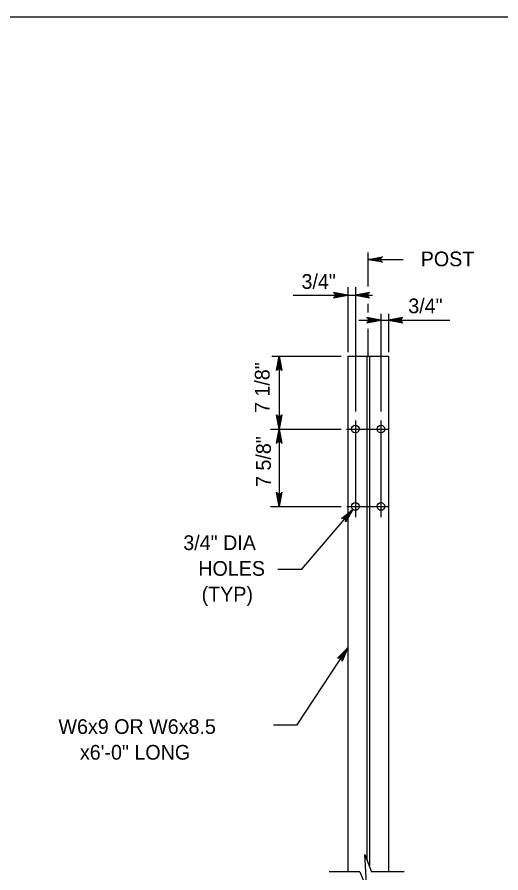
# Model space of a CAD drawing. Extents: x 632007860 to 635435983, y 295418622 to 297794622.
# Drawn here: x 632359357 to 632459597, y 295820245 to 295997622 of the extents above; entities that cross this region are included whole.
import ezdxf

# ---------------------------------------------------------------- set-up
doc = ezdxf.new("R2010")
doc.units = 0
for name, color, linetype in [('1', 7, 'Continuous'), ('8', 7, 'Continuous'), ('S-DETL-DIMS', 7, 'Continuous'), ('S-DETL-T120', 7, 'Continuous'), ('S-STEL', 7, 'Continuous')]:
    doc.layers.add(name, color=color, linetype=linetype)

msp = doc.modelspace()

# ---------------------------------------------------------------- linework, layer by layer
at = {"layer": '1'}
msp.add_lwpolyline([(632833860, 295433622), (632833860, 295997622), (632047860, 295997622), (632047860, 295433622), (632833860, 295433622), (632833860, 295459981), (632633860, 295459981), (632633860, 295524659), (632833860, 295524659), (632833860, 295553622), (632633860, 295553622), (632633860, 295433622), (632712661, 295433622), (632712661, 295459981), (632712661, 295433622), (632789661, 295433622), (632789661, 295459981), (632789661, 295447665), (632833860, 295447665)], dxfattribs=at)
at = {"layer": '8'}
for p, q in [((632432093, 295941763), (632432093, 295948865)), ((632432093, 295936419), (632432093, 295938162)), ((632432093, 295927316), (632432093, 295932987)), ((632429438, 295914020), (632429438, 295894002)), ((632434747, 295914020), (632434747, 295894002)), ((632427609, 295912233), (632436386, 295912233)), ((632427658, 295896190), (632436386, 295896190))]:
    msp.add_line(p, q, dxfattribs=at)
at = {"layer": 'S-DETL-DIMS'}
for p, q in [((632432093, 295947385), (632439320, 295947385)), ((632427858, 295941673), (632427858, 295928197)), ((632429438, 295941673), (632429438, 295915847)), ((632416576, 295940015), (632432997, 295940015)), ((632430141, 295934839), (632449031, 295934839)), ((632434747, 295936112), (632434747, 295915847)), ((632436327, 295936112), (632436327, 295928197)), ((632412169, 295927316), (632426525, 295927316)), ((632413644, 295927316), (632413644, 295896190)), ((632411831, 295912233), (632426525, 295912233)), ((632411831, 295896190), (632426525, 295896190)), ((632418327, 295883197), (632428922, 295895587)), ((632413381, 295883197), (632418327, 295883197)), ((632417390, 295850958), (632427858, 295866906)), ((632412488, 295850958), (632417390, 295850958)), ((632430391, 295820486), (632424040, 295820486)), ((632439536, 295820486), (632432772, 295820486))]:
    msp.add_line(p, q, dxfattribs=at)
for points in [[(632432093, 295947385), (632435052, 295947940), (632434824, 295947782), (632434706, 295947584), (632434672, 295947385), (632434706, 295947187), (632434824, 295946988), (632435052, 295946830), (632432093, 295947385), (632434824, 295946988), (632434706, 295947187), (632432093, 295947385), (632434672, 295947385), (632434706, 295947584), (632432093, 295947385), (632434824, 295947782)], [(632427858, 295940015), (632424899, 295940570), (632425013, 295940491), (632425127, 295940412), (632425186, 295940312), (632425245, 295940213), (632425262, 295940114), (632425279, 295940015), (632425262, 295939915), (632425245, 295939816), (632425186, 295939717), (632425127, 295939618), (632425013, 295939539), (632424899, 295939460), (632427858, 295940015), (632425013, 295939539), (632425127, 295939618), (632427858, 295940015), (632425186, 295939717), (632425245, 295939816), (632427858, 295940015), (632425262, 295939915), (632425279, 295940015), (632427858, 295940015), (632425262, 295940114), (632425245, 295940213), (632427858, 295940015), (632425186, 295940312), (632425127, 295940412), (632427858, 295940015), (632425013, 295940491)], [(632429438, 295940015), (632432397, 295939460), (632432283, 295939539), (632432169, 295939618), (632432110, 295939717), (632432052, 295939816), (632432035, 295939915), (632432018, 295940015), (632432035, 295940114), (632432052, 295940213), (632432110, 295940312), (632432169, 295940412), (632432283, 295940491), (632432397, 295940570), (632429438, 295940015), (632432283, 295940491), (632432169, 295940412), (632429438, 295940015), (632432110, 295940312), (632432052, 295940213), (632429438, 295940015), (632432035, 295940114), (632432018, 295940015), (632429438, 295940015), (632432035, 295939915), (632432052, 295939816), (632429438, 295940015), (632432110, 295939717), (632432169, 295939618), (632429438, 295940015), (632432283, 295939539)], [(632434747, 295934839), (632431788, 295935394), (632431902, 295935315), (632432016, 295935236), (632432075, 295935137), (632432134, 295935037), (632432151, 295934938), (632432168, 295934839), (632432151, 295934740), (632432134, 295934641), (632432075, 295934541), (632432016, 295934442), (632431902, 295934363), (632431788, 295934284), (632434747, 295934839), (632431902, 295934363), (632432016, 295934442), (632434747, 295934839), (632432075, 295934541), (632432134, 295934641), (632434747, 295934839), (632432151, 295934740), (632432168, 295934839), (632434747, 295934839), (632432151, 295934938), (632432134, 295935037), (632434747, 295934839), (632432075, 295935137), (632432016, 295935236), (632434747, 295934839), (632431902, 295935315)], [(632436327, 295934839), (632439286, 295934284), (632439172, 295934363), (632439058, 295934442), (632438999, 295934541), (632438941, 295934641), (632438924, 295934740), (632438906, 295934839), (632438924, 295934938), (632438941, 295935037), (632438999, 295935137), (632439058, 295935236), (632439172, 295935315), (632439286, 295935394), (632436327, 295934839), (632439172, 295935315), (632439058, 295935236), (632436327, 295934839), (632438999, 295935137), (632438941, 295935037), (632436327, 295934839), (632438924, 295934938), (632438906, 295934839), (632436327, 295934839), (632438924, 295934740), (632438941, 295934641), (632436327, 295934839), (632438999, 295934541), (632439058, 295934442), (632436327, 295934839), (632439172, 295934363)], [(632413644, 295927316), (632414199, 295924356), (632414041, 295924584), (632413843, 295924702), (632413644, 295924736), (632413446, 295924702), (632413248, 295924584), (632413090, 295924356), (632413644, 295927316), (632413248, 295924584), (632413446, 295924702), (632413644, 295927316), (632413644, 295924736), (632413843, 295924702), (632413644, 295927316), (632414041, 295924584)], [(632413644, 295912233), (632413090, 295915193), (632413248, 295914964), (632413446, 295914847), (632413644, 295914813), (632413843, 295914847), (632414041, 295914964), (632414199, 295915193), (632413644, 295912233), (632414041, 295914964), (632413843, 295914847), (632413644, 295912233), (632413644, 295914813), (632413446, 295914847), (632413644, 295912233), (632413248, 295914964)], [(632413644, 295912233), (632414199, 295909274), (632414041, 295909502), (632413843, 295909619), (632413644, 295909653), (632413446, 295909619), (632413248, 295909502), (632413090, 295909274), (632413644, 295912233), (632413248, 295909502), (632413446, 295909619), (632413644, 295912233), (632413644, 295909653), (632413843, 295909619), (632413644, 295912233), (632414041, 295909502)], [(632413644, 295896190), (632413090, 295899150), (632413169, 295899036), (632413248, 295898922), (632413347, 295898863), (632413446, 295898804), (632413545, 295898787), (632413644, 295898770), (632413744, 295898787), (632413843, 295898804), (632413942, 295898863), (632414041, 295898922), (632414120, 295899036), (632414199, 295899150), (632413644, 295896190), (632414120, 295899036), (632414041, 295898922), (632413644, 295896190), (632413942, 295898863), (632413843, 295898804), (632413644, 295896190), (632413744, 295898787), (632413644, 295898770), (632413644, 295896190), (632413545, 295898787), (632413446, 295898804), (632413644, 295896190), (632413347, 295898863), (632413248, 295898922), (632413644, 295896190), (632413169, 295899036)], [(632428922, 295895587), (632427421, 295892977), (632427449, 295893253), (632427374, 295893472), (632427246, 295893626), (632427073, 295893730), (632426845, 295893769), (632426577, 295893699), (632428922, 295895587), (632426845, 295893769), (632427073, 295893730), (632428922, 295895587), (632427246, 295893626), (632427374, 295893472), (632428922, 295895587), (632427449, 295893253)], [(632427858, 295866906), (632426698, 295864128), (632426695, 295864267), (632426691, 295864405), (632426641, 295864509), (632426590, 295864612), (632426516, 295864681), (632426443, 295864750), (632426351, 295864790), (632426258, 295864830), (632426143, 295864836), (632426028, 295864841), (632425899, 295864789), (632425771, 295864737), (632427858, 295866906), (632425899, 295864789), (632426028, 295864841), (632427858, 295866906), (632426143, 295864836), (632426258, 295864830), (632427858, 295866906), (632426351, 295864790), (632426443, 295864750), (632427858, 295866906), (632426516, 295864681), (632426590, 295864612), (632427858, 295866906), (632426641, 295864509), (632426691, 295864405), (632427858, 295866906), (632426695, 295864267)], [(632430391, 295820486), (632431841, 295816914), (632431409, 295824058), (632432772, 295820486)]]:
    msp.add_lwpolyline(points, dxfattribs=at)
at = {"layer": 'S-STEL'}
for p, q in [((632427858, 295927316), (632427858, 295820486)), ((632427858, 295927316), (632436327, 295927316)), ((632431828, 295927316), (632431828, 295822785)), ((632432357, 295927316), (632432357, 295821747)), ((632436327, 295927316), (632436327, 295820486))]:
    msp.add_line(p, q, dxfattribs=at)
for centre in [(632429438, 295912233), (632434747, 295912233), (632429438, 295896190), (632434747, 295896190)]:
    msp.add_circle(centre, 794, dxfattribs=at)

# ---------------------------------------------------------------- texts
at = {"layer": 'S-DETL-T120'}
for s, height, p in [('  POST', 3048.1, (632440727, 295945982)), ('3/4"', 3048.1, (632418285, 295941299)), ('3/4"', 3048.1, (632440409, 295936245)), ('3/4" DIA', 3048.1, (632393791, 295887159)), ('HOLES', 3048.1, (632396899, 295881825)), ('(TYP)', 3048.1, (632397595, 295876491)), ('W6x9 OR W6x8.5', 3048.07, (632367919, 295849049)), ('x6\'-0" LONG', 3048.07, (632372371, 295843715))]:
    msp.add_text(s, height=height, dxfattribs=at).set_placement(p)
for s, p in [('7 1/8"', (632411664, 295915569)), ('7 5/8"', (632411937, 295900235))]:
    msp.add_text(s, height=3048.1, rotation=90, dxfattribs=at).set_placement(p)

doc.saveas('drawing.dxf')
